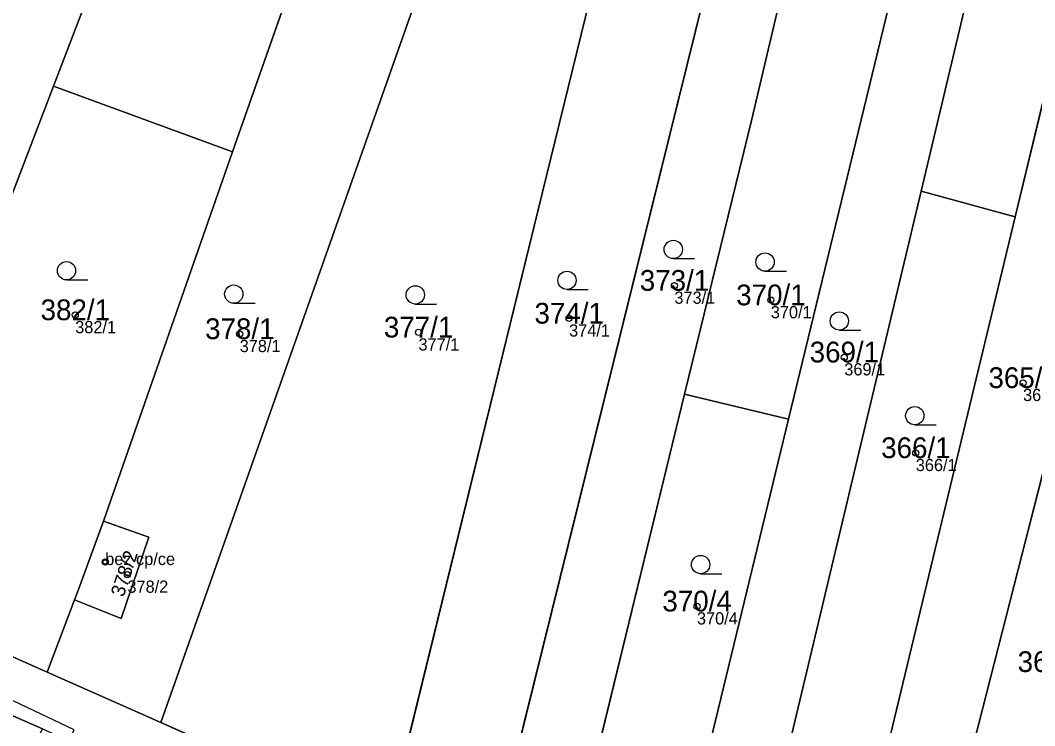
# Model space of a CAD drawing. Extents: x -603967 to -594699, y -1179315 to -1165625.
# Drawn here: x -597917.6 to -597834.5, y -1172529.5 to -1172471.7 of the extents above; entities that cross this region are included whole.
import ezdxf

# ---------------------------------------------------------------- set-up
doc = ezdxf.new("R2010")
doc.units = 0
for name, color, linetype in [('Definiční body', 7, 'Continuous'), ('Hranice parcel', 7, 'Continuous'), ('Parcelní čísla', 7, 'Continuous'), ('Polygon budovy', 7, 'Continuous'), ('Polygon parcely', 7, 'Continuous'), ('Věcná břemena k části', 7, 'Continuous'), ('Značky budov', 7, 'Continuous'), ('Značky kultur', 7, 'Continuous')]:
    doc.layers.add(name, color=color, linetype=linetype)

msp = doc.modelspace()

# ---------------------------------------------------------------- linework, layer by layer
at = {"layer": 'Definiční body'}
for centre in [(-597864, -1172493.47994), (-597856.1, -1172494.66994), (-597913.1, -1172495.88994), (-597872.63, -1172496.16994), (-597899.62, -1172497.43994), (-597884.97, -1172497.30994), (-597850.08, -1172499.34994), (-597835.43, -1172501.44994), (-597844.22, -1172507.18994), (-597910.64, -1172516.12994), (-597908.82, -1172517.15994), (-597862.15, -1172519.75994)]:
    msp.add_circle(centre, 0.25, dxfattribs=at)
at = {"layer": 'Hranice parcel'}
for p, q in [((-597859.35, -1172460.79), (-597877.05, -1172532.26)), ((-597868.78, -1172461.19), (-597886.27, -1172532.58)), ((-597893.55, -1172463.53), (-597900.2, -1172482.53)), ((-597845.04, -1172464.8), (-597854.65, -1172504.43)), ((-597914.89, -1172477.15), (-597910.8, -1172466.49)), ((-597884.05, -1172466.8), (-597906.09, -1172529.29)), ((-597839.21, -1172466.5), (-597843.79, -1172485.75)), ((-597832.3, -1172472.19), (-597836.07, -1172487.84)), ((-597925.81, -1172505.64), (-597914.89, -1172477.15)), ((-597900.2, -1172482.53), (-597914.89, -1172477.15)), ((-597900.2, -1172482.53), (-597910.79, -1172512.78)), ((-597843.79, -1172485.75), (-597854.68, -1172531.49)), ((-597836.07, -1172487.84), (-597843.79, -1172485.75)), ((-597836.07, -1172487.84), (-597846.52, -1172531.19)), ((-597830.28, -1172495.03), (-597840.4, -1172534.6)), ((-597870.39, -1172532.03), (-597863.16, -1172502.37)), ((-597854.65, -1172504.43), (-597863.16, -1172502.37)), ((-597854.65, -1172504.43), (-597861.27, -1172531.72)), ((-597930.76, -1172518.32), (-597915.41, -1172525.15)), ((-597913.16, -1172519.24), (-597915.41, -1172525.15)), ((-597915.41, -1172525.15), (-597906.09, -1172529.29)), ((-597915.79, -1172529.8), (-597918.2, -1172528.73)), ((-597906.09, -1172529.29), (-597897.79, -1172532.98))]:
    msp.add_line(p, q, dxfattribs=at)
for points in [[(-597863.16, -1172502.37), (-597857.66, -1172479.83), (-597853.3, -1172461.4)], [(-597913.16, -1172519.24), (-597912.92, -1172518.61), (-597910.79, -1172512.78)], [(-597910.79, -1172512.78), (-597907.06, -1172514.09), (-597909.34, -1172520.76), (-597913.16, -1172519.24)]]:
    msp.add_lwpolyline(points, dxfattribs=at)
at = {"layer": 'Polygon budovy'}
msp.add_lwpolyline([(-597913.16, -1172519.24), (-597909.34, -1172520.76), (-597907.06, -1172514.09), (-597910.79, -1172512.78), (-597912.92, -1172518.61)], close=True, dxfattribs=at)
at = {"layer": 'Polygon parcely'}
for points in [[(-597838.49, -1172463.48), (-597839.21, -1172466.5), (-597843.79, -1172485.75), (-597836.07, -1172487.84), (-597832.3, -1172472.19), (-597830.29, -1172463.86), (-597829.02, -1172458.87), (-597827.79, -1172453.88), (-597825.16, -1172443.21), (-597832.79, -1172441.36), (-597835.53, -1172451.98), (-597836.81, -1172456.96), (-597838.11, -1172462)], [(-597903.94, -1172448.95), (-597907.89, -1172459.28), (-597910.8, -1172466.49), (-597914.89, -1172477.15), (-597900.2, -1172482.53), (-597893.55, -1172463.53), (-597890.12, -1172453.78)], [(-597864.25, -1172457.32), (-597867.44, -1172456.42), (-597868.78, -1172461.19), (-597886.27, -1172532.58), (-597877.05, -1172532.26), (-597859.35, -1172460.79), (-597858.88, -1172458.83)], [(-597906.09, -1172529.29), (-597897.79, -1172532.98), (-597886.27, -1172532.58), (-597868.78, -1172461.19), (-597880.72, -1172457.11), (-597884.05, -1172466.8)], [(-597870.39, -1172532.03), (-597863.16, -1172502.37), (-597857.66, -1172479.83), (-597853.3, -1172461.4), (-597856.1, -1172460.57), (-597858.03, -1172460.03), (-597858.33, -1172461.08), (-597859.35, -1172460.79), (-597877.05, -1172532.26)], [(-597928.1, -1172511.61), (-597925.81, -1172505.64), (-597914.89, -1172477.15), (-597910.8, -1172466.49), (-597920.4, -1172462.2), (-597922.72, -1172461.3), (-597934.53, -1172492.19), (-597927.2, -1172494.99), (-597931.11, -1172505.27), (-597938.44, -1172502.41), (-597940.22, -1172507.07), (-597938.01, -1172508.05)], [(-597845.04, -1172464.8), (-597844.74, -1172463.56), (-597850.15, -1172462.26), (-597853.3, -1172461.4), (-597857.66, -1172479.83), (-597863.16, -1172502.37), (-597854.65, -1172504.43)], [(-597909.34, -1172520.76), (-597913.16, -1172519.24), (-597915.41, -1172525.15), (-597906.09, -1172529.29), (-597884.05, -1172466.8), (-597893.55, -1172463.53), (-597900.2, -1172482.53), (-597910.79, -1172512.78), (-597907.06, -1172514.09)], [(-597854.65, -1172504.43), (-597861.27, -1172531.72), (-597854.68, -1172531.49), (-597843.79, -1172485.75), (-597839.21, -1172466.5), (-597845.04, -1172464.8)], [(-597825.86, -1172477.75), (-597824.89, -1172473.98), (-597832.3, -1172472.19), (-597836.07, -1172487.84), (-597846.52, -1172531.19), (-597846.93, -1172532.97), (-597840.4, -1172534.6), (-597830.28, -1172495.03)], [(-597915.41, -1172525.15), (-597913.16, -1172519.24), (-597912.92, -1172518.61), (-597910.79, -1172512.78), (-597900.2, -1172482.53), (-597914.89, -1172477.15), (-597925.81, -1172505.64), (-597928.1, -1172511.61), (-597928.27, -1172512.58), (-597930.76, -1172518.32)], [(-597846.52, -1172531.19), (-597836.07, -1172487.84), (-597843.79, -1172485.75), (-597854.68, -1172531.49)], [(-597844.32, -1172549.93), (-597844.36, -1172550.08), (-597845.92, -1172556.09), (-597840.08, -1172558.72), (-597831.76, -1172538.3), (-597826.69, -1172517.09), (-597821.85, -1172496.99), (-597830.28, -1172495.03), (-597840.4, -1172534.6), (-597843.57, -1172547.01)], [(-597854.65, -1172504.43), (-597863.16, -1172502.37), (-597870.39, -1172532.03), (-597861.27, -1172531.72)], [(-597913.16, -1172519.24), (-597909.34, -1172520.76), (-597907.06, -1172514.09), (-597910.79, -1172512.78), (-597912.92, -1172518.61)], [(-597953.1, -1172572.77), (-598013.32, -1172706.28), (-597998.42, -1172713.03), (-597917, -1172532.48), (-597915.79, -1172529.8), (-597918.2, -1172528.73), (-597925.19, -1172544.23), (-597937.71, -1172538.64)]]:
    msp.add_lwpolyline(points, close=True, dxfattribs=at)
for points in [[(-597829.86, -1172563.33), (-597836.63, -1172560.28), (-597840.08, -1172558.72), (-597845.92, -1172556.09), (-597851.71, -1172553.47), (-597859.44, -1172550.03), (-597865.1, -1172547.51), (-597873.28, -1172543.88), (-597879.27, -1172541.22), (-597887.49, -1172537.56), (-597897.79, -1172532.98), (-597906.09, -1172529.29), (-597915.41, -1172525.15), (-597930.76, -1172518.32), (-597940.02, -1172513.3), (-597948, -1172508.98), (-597955.6, -1172504.81), (-597956.52, -1172504.21), (-597972.07, -1172495.76), (-597975.91, -1172494), (-597980.25, -1172492.02), (-597990.05, -1172487.54)], [(-597989.99, -1172492.64), (-597982.97, -1172495.86), (-597974.62, -1172499.54), (-597969.58, -1172502.4), (-597957.05, -1172509.13), (-597943.93, -1172516.18), (-597932.08, -1172522.55), (-597930.72, -1172523.16), (-597918.2, -1172528.73), (-597915.79, -1172529.8), (-597912.72, -1172531.17), (-597898.82, -1172537.37), (-597887.48, -1172542.37), (-597871.05, -1172549.73), (-597863.9, -1172552.91), (-597850.14, -1172559.04), (-597838.77, -1172564.1), (-597826.7, -1172569.58), (-597812.55, -1172576.08), (-597790.52, -1172586.15), (-597780.54, -1172590.71), (-597769.98, -1172595.53), (-597758.71, -1172600.69)]]:
    msp.add_lwpolyline(points, dxfattribs=at)
at = {"layer": 'Věcná břemena k části'}
msp.add_lwpolyline([(-597935.82, -1172515.59), (-597937.64, -1172519.57), (-597932.08, -1172522.55), (-597930.72, -1172523.16), (-597918.2, -1172528.73), (-597915.79, -1172529.8), (-597913.6, -1172530.79), (-597913.19, -1172529.89), (-597935.23, -1172519.42), (-597933.95, -1172516.6), (-597932.28, -1172512.96), (-597934.44, -1172511.94), (-597935.34, -1172513.86), (-597935.08, -1172513.98)], close=True, dxfattribs=at)
for points in [[(-597913.19, -1172529.89), (-597935.23, -1172519.42)], [(-597918.2, -1172528.73), (-597915.79, -1172529.8)]]:
    msp.add_lwpolyline(points, dxfattribs=at)
at = {"layer": 'Značky budov'}
msp.add_circle((-597910.6468, -1172516.12916), 0.175, dxfattribs=at)
at = {"layer": 'Značky kultur'}
for p, q in [((-597864.093, -1172491.27), (-597862.343, -1172491.27)), ((-597856.573, -1172492.3), (-597854.823, -1172492.3)), ((-597913.813, -1172493.01), (-597912.063, -1172493.01)), ((-597872.803, -1172493.8), (-597871.053, -1172493.8)), ((-597900.103, -1172494.93), (-597898.353, -1172494.93)), ((-597885.233, -1172494.99), (-597883.483, -1172494.99)), ((-597850.483, -1172497.13), (-597848.733, -1172497.13)), ((-597844.303, -1172504.89), (-597842.553, -1172504.89)), ((-597861.853, -1172517.09), (-597860.103, -1172517.09))]:
    msp.add_line(p, q, dxfattribs=at)
for centre in [(-597864.09286, -1172490.51981), (-597856.57286, -1172491.54981), (-597913.81286, -1172492.25981), (-597872.80286, -1172493.04981), (-597900.10286, -1172494.17981), (-597885.23286, -1172494.23981), (-597850.48286, -1172496.37981), (-597844.30286, -1172504.13981), (-597861.85286, -1172516.33981)]:
    msp.add_circle(centre, 0.75, dxfattribs=at)

# ---------------------------------------------------------------- texts
at = {"layer": 'Definiční body'}
for s, p in [('373/1', (-597864, -1172494.969)), ('370/1', (-597856.1, -1172496.159)), ('382/1', (-597913.1, -1172497.379)), ('374/1', (-597872.63, -1172497.659)), ('378/1', (-597899.62, -1172498.929)), ('377/1', (-597884.97, -1172498.799)), ('369/1', (-597850.08, -1172500.839)), ('365/3', (-597835.43, -1172502.939)), ('366/1', (-597844.22, -1172508.679)), ('bez cp/ce', (-597910.64, -1172516.38)), ('378/2', (-597908.82, -1172518.649)), ('370/4', (-597862.15, -1172521.249))]:
    msp.add_text(s, height=0.999996, dxfattribs=at).set_placement(p)
at = {"layer": 'Parcelní čísla'}
for s, p in [('373/1', (-597866.836, -1172493.905)), ('370/1', (-597858.936, -1172495.095)), ('382/1', (-597915.936, -1172496.315)), ('374/1', (-597875.466, -1172496.595)), ('377/1', (-597887.806, -1172497.735)), ('378/1', (-597902.456, -1172497.865)), ('369/1', (-597852.916, -1172499.775)), ('365/3', (-597838.266, -1172501.875)), ('366/1', (-597847.056, -1172507.615)), ('370/4', (-597864.986, -1172520.185)), ('363/1', (-597835.876, -1172525.145))]:
    msp.add_text(s, height=1.699998, dxfattribs=at).set_placement(p)
msp.add_text('378/2', height=1.14, rotation=72, dxfattribs=at).set_placement((-597909.136, -1172519.056))

doc.saveas('drawing.dxf')
